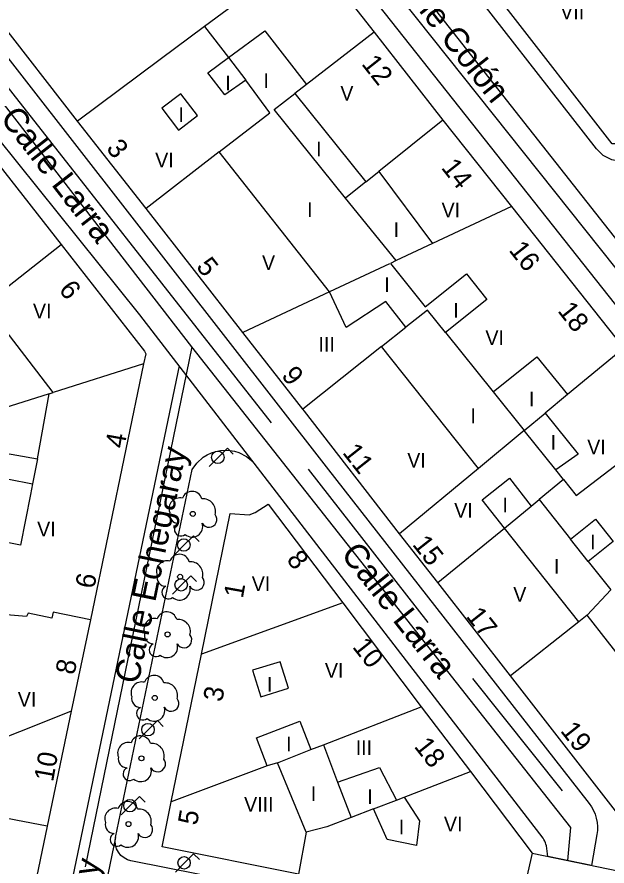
# Model space of a CAD drawing. Extents: x 282771 to 285132, y 4823109 to 4825496.
# Drawn here: x 284500.5 to 284560.8, y 4823417.6 to 4823504.4 of the extents above; entities that cross this region are included whole.
import ezdxf

# ---------------------------------------------------------------- set-up
doc = ezdxf.new("R2010")
doc.units = 0
for name, color, linetype in [('ACERA-BORDILLO', 7, 'Continuous'), ('ACERA-INTERIOR', 7, 'Continuous'), ('ARBOL', 7, 'Continuous'), ('CALLE-EJE', 7, 'Continuous'), ('CALLE-TEXTO', 7, 'Continuous'), ('EDIFICIO', 7, 'Continuous'), ('FAROLA', 7, 'Continuous'), ('INTERIOR-EDIFICIO', 7, 'Continuous'), ('MEDIANERA', 7, 'Continuous'), ('NUM-PORTAL', 7, 'Continuous'), ('SENAL-VIARIA', 7, 'Continuous'), ('TXT-ALTURA-EDIFICIO', 7, 'Continuous')]:
    doc.layers.add(name, color=color, linetype=linetype)

msp = doc.modelspace()

# ---------------------------------------------------------------- linework, layer by layer
at = {"layer": 'ACERA-BORDILLO'}
for points in [[(284578.855, 4823551.99), (284565.925, 4823492.319), (284565.592, 4823491.411), (284564.994, 4823490.6), (284564.189, 4823489.993), (284563.285, 4823489.649), (284562.321, 4823489.566), (284561.332, 4823489.763), (284560.441, 4823490.234), (284559.746, 4823490.907), (284529.006, 4823530.283)], [(284581.433, 4823387.321), (284591.489, 4823435.452), (284591.492, 4823435.987), (284591.438, 4823436.528), (284591.328, 4823437.067), (284591.161, 4823437.594), (284590.939, 4823438.101), (284590.667, 4823438.579), (284589.874, 4823439.637), (284589.587, 4823440.031), (284583.224, 4823447.851), (284522.277, 4823524.799)], [(284496.317, 4823504.355), (284532.124, 4823458.411), (284559.011, 4823424.024), (284559.248, 4823423.687), (284559.451, 4823423.322), (284559.617, 4823422.932), (284559.742, 4823422.526), (284559.823, 4823422.108), (284559.858, 4823421.686), (284559.849, 4823421.268), (284559.798, 4823420.859), (284559.238, 4823417.71), (284559.238, 4823417.71), (284554.774, 4823418.621), (284554.644, 4823419.701), (284554.594, 4823419.871), (284554.534, 4823420.031), (284554.464, 4823420.191), (284554.384, 4823420.341), (284554.304, 4823420.491), (284513.067, 4823473.946), (284492.253, 4823499.825)]]:
    msp.add_lwpolyline(points, dxfattribs=at)
at = {"layer": 'ACERA-INTERIOR'}
for points in [[(284517.089, 4823468.732), (284501.63, 4823394.558)], [(284510.588, 4823420.563), (284518.422, 4823458.15), (284518.902, 4823458.811), (284519.562, 4823459.4), (284519.956, 4823459.644), (284520.385, 4823459.845), (284520.843, 4823459.994), (284521.318, 4823460.087), (284521.802, 4823460.121), (284522.282, 4823460.096), (284522.749, 4823460.015), (284523.193, 4823459.881), (284523.984, 4823459.485), (284524.619, 4823458.971)], [(284510.588, 4823420.563), (284505.047, 4823393.974)], [(284558.18, 4823411.119), (284553.984, 4823411.948), (284553.626, 4823411.588), (284553.214, 4823411.269), (284552.756, 4823411.002), (284552.263, 4823410.796), (284551.746, 4823410.658), (284551.22, 4823410.59), (284550.699, 4823410.592), (284550.196, 4823410.659), (284512.158, 4823418.193), (284511.805, 4823418.297), (284511.459, 4823418.476), (284511.142, 4823418.731), (284510.879, 4823419.051), (284510.687, 4823419.419), (284510.576, 4823419.81), (284510.547, 4823420.198), (284510.588, 4823420.563)]]:
    msp.add_lwpolyline(points, dxfattribs=at)
at = {"layer": 'ARBOL'}
for centre in [(284518.48, 4823453.62), (284517.195, 4823447.191), (284515.912, 4823441.308), (284514.599, 4823434.823), (284513.23, 4823428.645), (284511.914, 4823421.934)]:
    msp.add_circle(centre, 0.255, dxfattribs=at)
for centre, radius, start, end in [((284518.41, 4823454.88), 1.038, 15.64228, 161.38435), ((284517.15, 4823454.15), 1.097, 75.4318, 200.55608), ((284519.54, 4823453.88), 1.272, 345.03273, 95.79925), ((284517.04, 4823453.58), 0.935, 168.59898, 268.13236), ((284520.15, 4823453.05), 0.797, 208.96246, 38.99103), ((284517.28, 4823452.03), 0.672, 113.73672, 309.4725), ((284518.42, 4823452.33), 1.086, 228.95447, 17.92796), ((284517.125, 4823448.451), 1.038, 15.64228, 161.38435), ((284515.865, 4823447.721), 1.097, 75.4318, 200.55608), ((284518.255, 4823447.451), 1.272, 345.03273, 95.79925), ((284515.755, 4823447.151), 0.935, 168.59898, 268.13236), ((284518.865, 4823446.621), 0.797, 208.96246, 38.99103), ((284515.995, 4823445.601), 0.672, 113.73672, 309.4725), ((284517.135, 4823445.901), 1.086, 228.95447, 17.92796), ((284515.842, 4823442.568), 1.038, 15.64228, 161.38435), ((284514.582, 4823441.838), 1.097, 75.4318, 200.55608), ((284516.972, 4823441.568), 1.272, 345.03273, 95.79925), ((284514.472, 4823441.268), 0.935, 168.59898, 268.13236), ((284517.582, 4823440.738), 0.797, 208.96246, 38.99103), ((284514.712, 4823439.718), 0.672, 113.73672, 309.4725), ((284515.852, 4823440.018), 1.086, 228.95447, 17.92796), ((284514.529, 4823436.083), 1.038, 15.64228, 161.38435), ((284513.269, 4823435.353), 1.097, 75.4318, 200.55608), ((284515.659, 4823435.083), 1.272, 345.03273, 95.79925), ((284513.159, 4823434.783), 0.935, 168.59898, 268.13236), ((284516.269, 4823434.253), 0.797, 208.96246, 38.99103), ((284513.399, 4823433.233), 0.672, 113.73672, 309.4725), ((284514.539, 4823433.533), 1.086, 228.95447, 17.92796), ((284511.901, 4823429.175), 1.097, 75.4318, 200.55608), ((284513.16, 4823429.905), 1.038, 15.64228, 161.38435), ((284514.29, 4823428.905), 1.272, 345.03273, 95.79925), ((284511.791, 4823428.605), 0.935, 168.59898, 268.13236), ((284514.9, 4823428.075), 0.797, 208.96246, 38.99103), ((284512.031, 4823427.055), 0.672, 113.73672, 309.4725), ((284513.17, 4823427.355), 1.086, 228.95447, 17.92796), ((284511.844, 4823423.194), 1.038, 15.64228, 161.38435), ((284510.584, 4823422.464), 1.097, 75.4318, 200.55608), ((284512.974, 4823422.194), 1.272, 345.03273, 95.79925), ((284510.474, 4823421.894), 0.935, 168.59898, 268.13236), ((284513.584, 4823421.364), 0.797, 208.96246, 38.99103), ((284510.714, 4823420.344), 0.672, 113.73672, 309.4725), ((284511.854, 4823420.644), 1.086, 228.95447, 17.92796)]:
    msp.add_arc(centre, radius, start, end, dxfattribs=at)
at = {"layer": 'CALLE-EJE'}
for points in [[(284521.493, 4823532.736), (284565.104, 4823477.42)], [(284518.393, 4823470.673), (284489.525, 4823507.92)], [(284518.393, 4823470.673), (284507.479, 4823417.553)], [(284556.824, 4823418.205), (284557.147, 4823421.597), (284518.393, 4823470.673)]]:
    msp.add_lwpolyline(points, dxfattribs=at)
at = {"layer": 'EDIFICIO'}
for points in [[(284536.244, 4823537.64), (284545.774, 4823545.03), (284555.594, 4823552.64), (284562.454, 4823557.96), (284575.31, 4823555.2), (284576.932, 4823552.704), (284574.954, 4823543.29), (284573.134, 4823534.62), (284569.244, 4823516.1), (284564.064, 4823491.4), (284561.354, 4823491.4), (284550.284, 4823505.65), (284539.464, 4823519.56), (284530.773, 4823530.742), (284531.144, 4823533.686), (284536.244, 4823537.64)], [(284530.344, 4823511.32), (284537.014, 4823502.82), (284544.064, 4823493.83), (284551.064, 4823485), (284562.544, 4823470.55), (284568.134, 4823463.51), (284577.684, 4823451.481), (284582.304, 4823445.681), (284588.664, 4823437.731), (284583.474, 4823412.741)], [(284529.304, 4823416.831), (284515.344, 4823419.601), (284516.284, 4823424.221), (284519.364, 4823439.291), (284522.304, 4823453.671), (284524.244, 4823453.521), (284524.864, 4823453.761), (284526.184, 4823454.611), (284533.814, 4823444.521), (284541.844, 4823433.918), (284546.864, 4823427.301), (284553.194, 4823418.951), (284562.104, 4823417.121), (284562.804, 4823421.271), (284562.894, 4823421.751), (284550.954, 4823437.061), (284543.534, 4823446.591), (284539.634, 4823451.591), (284529.904, 4823464.1), (284529.724, 4823464.32), (284523.604, 4823472.14), (284513.704, 4823484.8), (284506.714, 4823493.74), (284498.52, 4823504.225)], [(284498.635, 4823489.26), (284505.014, 4823481.12), (284513.564, 4823470.22), (284513.674, 4823469.97), (284513.454, 4823468.94), (284508.014, 4823442.811), (284506.064, 4823433.451), (284503.614, 4823421.731), (284500.915, 4823408.781), (284499.415, 4823401.551)]]:
    msp.add_lwpolyline(points, dxfattribs=at)
at = {"layer": 'FAROLA'}
for p, q in [((284522.022, 4823460.317), (284521.082, 4823459.387)), ((284522.612, 4823459.727), (284522.022, 4823460.317)), ((284521.082, 4823459.387), (284520.152, 4823458.447)), ((284518.545, 4823451.375), (284517.605, 4823450.445)), ((284519.135, 4823450.785), (284518.545, 4823451.375)), ((284517.605, 4823450.445), (284516.675, 4823449.505)), ((284518.275, 4823447.295), (284517.335, 4823446.365)), ((284518.865, 4823446.705), (284518.275, 4823447.295)), ((284517.335, 4823446.365), (284516.405, 4823445.425)), ((284514.885, 4823432.506), (284513.945, 4823431.577)), ((284515.475, 4823431.916), (284514.885, 4823432.506)), ((284513.945, 4823431.577), (284513.015, 4823430.637)), ((284513.039, 4823424.746), (284512.099, 4823423.816)), ((284513.629, 4823424.156), (284513.039, 4823424.746)), ((284512.099, 4823423.816), (284511.169, 4823422.876)), ((284518.576, 4823418.903), (284517.636, 4823417.973)), ((284519.166, 4823418.313), (284518.576, 4823418.903)), ((284517.636, 4823417.973), (284516.706, 4823417.033))]:
    msp.add_line(p, q, dxfattribs=at)
for centre in [(284521.042, 4823459.387), (284517.565, 4823450.445), (284517.295, 4823446.365), (284513.905, 4823431.577), (284512.059, 4823423.816), (284517.596, 4823417.973)]:
    msp.add_circle(centre, 0.637, dxfattribs=at)
at = {"layer": 'INTERIOR-EDIFICIO'}
for points in [[(284532.474, 4823476.29), (284521.194, 4823490.59), (284526.354, 4823494.57), (284523.924, 4823497.91), (284521.774, 4823496.41), (284520.034, 4823498.67), (284522.143, 4823500.222), (284525.864, 4823502.96), (284530.108, 4823497.475), (284528.925, 4823496.559), (284536.165, 4823487.517), (284537.498, 4823488.586), (284542.995, 4823481.219), (284539.284, 4823479.48), (284538.694, 4823479.2), (284542.244, 4823474.76), (284546.454, 4823478.13), (284548.544, 4823475.51), (284544.34, 4823472.138), (284549.2, 4823466.077), (284553.664, 4823469.66), (284556.792, 4823465.793), (284554.504, 4823463.9), (284557.894, 4823459.721), (284555.596, 4823458.104), (284552.364, 4823462.13), (284547.686, 4823458.258), (284537.785, 4823470.709), (284540.274, 4823472.681), (284538.224, 4823475.32), (284534.184, 4823472.64), (284532.474, 4823476.29)], [(284515.324, 4823495.04), (284517.014, 4823492.82), (284518.954, 4823494.3), (284517.254, 4823496.52), (284515.324, 4823495.04)], [(284502.624, 4823459.25), (284503.795, 4823465.885), (284504.227, 4823466.022), (284497.265, 4823475.03), (284492.635, 4823471.39), (284489.175, 4823475.82), (284486.275, 4823479.41), (284482.675, 4823476.49), (284485.575, 4823472.9), (284482.633, 4823470.497), (284484.93, 4823467.673), (284476.73, 4823461.065), (284477.935, 4823459.56), (284459.235, 4823444.719), (284452.495, 4823453.401)], [(284503.614, 4823421.731), (284500.395, 4823422.341), (284483.915, 4823425.531), (284481.675, 4823425.971), (284483.245, 4823434.111), (284483.625, 4823433.931), (284485.415, 4823442.861), (284489.124, 4823461.336), (284489.895, 4823461.57), (284497.995, 4823464.05), (284498.494, 4823464.208), (284497.775, 4823460.1), (284502.624, 4823459.25)], [(284502.104, 4823456.681), (284501.884, 4823455.611), (284500.865, 4823450.411), (284495.985, 4823451.371), (284497.225, 4823457.64), (284502.104, 4823456.681)], [(284571.274, 4823427.331), (284558.794, 4823443.261), (284557.945, 4823442.589), (284550.364, 4823452.171), (284548.084, 4823455.061), (284550.854, 4823457.251), (284553.088, 4823454.396), (284553.914, 4823455.071), (284557.12, 4823451.025), (284559.654, 4823453.061), (284561.464, 4823450.801), (284558.914, 4823448.761), (284561.234, 4823445.851)], [(284524.604, 4823437.651), (284525.444, 4823434.941), (284528.264, 4823435.811), (284527.424, 4823438.521), (284524.604, 4823437.651)], [(284526.099, 4823427.877), (284524.994, 4823430.731), (284529.424, 4823432.431), (284530.546, 4823429.533), (284531.854, 4823430.021), (284533.294, 4823426.214), (284537.564, 4823427.701), (284539.313, 4823424.384), (284540.092, 4823424.686), (284541.654, 4823422.271), (284541.364, 4823419.761), (284538.374, 4823420.361), (284536.953, 4823423.474), (284534.664, 4823422.591), (284532.184, 4823421.641), (284530.074, 4823421.111), (284527.144, 4823428.201), (284526.099, 4823427.877)]]:
    msp.add_lwpolyline(points, dxfattribs=at)
at = {"layer": 'MEDIANERA'}
for p, q in [((284531.854, 4823430.021), (284541.844, 4823433.918)), ((284541.891, 4823433.937), (284541.891, 4823433.937))]:
    msp.add_line(p, q, dxfattribs=at)
for points in [[(284524.444, 4823506.93), (284519.694, 4823503.4)], [(284519.694, 4823503.4), (284515.144, 4823500.02), (284506.714, 4823493.74)], [(284519.694, 4823503.4), (284522.143, 4823500.222), (284523.924, 4823497.91)], [(284537.014, 4823502.82), (284530.108, 4823497.475)], [(284534.104, 4823485.87), (284526.794, 4823494.91), (284528.925, 4823496.559)], [(284544.064, 4823493.83), (284537.498, 4823488.586)], [(284521.194, 4823490.59), (284513.704, 4823484.8)], [(284536.165, 4823487.517), (284534.104, 4823485.87)], [(284539.284, 4823479.48), (284534.104, 4823485.87)], [(284551.064, 4823485), (284542.995, 4823481.219)], [(284497.265, 4823475.03), (284505.014, 4823481.12)], [(284538.593, 4823479.153), (284532.474, 4823476.29)], [(284532.474, 4823476.29), (284523.604, 4823472.14)], [(284544.34, 4823472.138), (284542.494, 4823474.44), (284540.274, 4823472.681)], [(284537.785, 4823470.709), (284529.724, 4823464.32)], [(284562.544, 4823470.55), (284556.792, 4823465.793)], [(284513.454, 4823468.94), (284504.227, 4823466.022)], [(284503.795, 4823465.885), (284498.494, 4823464.208)], [(284549.2, 4823466.077), (284552.364, 4823462.13), (284554.504, 4823463.9)], [(284556.394, 4823457.111), (284557.694, 4823455.491), (284568.134, 4823463.51)], [(284502.624, 4823459.25), (284502.104, 4823456.681)], [(284547.686, 4823458.258), (284539.634, 4823451.591)], [(284556.394, 4823457.111), (284555.596, 4823458.104)], [(284556.394, 4823457.111), (284553.914, 4823455.071)], [(284543.534, 4823446.591), (284550.364, 4823452.17), (284553.088, 4823454.396)], [(284558.914, 4823448.761), (284557.12, 4823451.025)], [(284561.234, 4823445.851), (284558.794, 4823443.261)], [(284508.014, 4823442.811), (284504.224, 4823443.581), (284504.084, 4823442.951), (284501.665, 4823443.471), (284501.495, 4823443.121), (284499.445, 4823443.291), (284494.405, 4823443.461), (284489.715, 4823444.301), (284489.115, 4823442.271), (284485.415, 4823442.861), (284482.015, 4823443.421)], [(284533.814, 4823444.521), (284519.364, 4823439.291)], [(284557.945, 4823442.589), (284550.954, 4823437.061)], [(284506.064, 4823433.451), (284502.738, 4823432.133)], [(284502.738, 4823432.133), (284496.618, 4823429.708)], [(284527.144, 4823428.201), (284530.546, 4823429.533)], [(284526.099, 4823427.877), (284516.284, 4823424.221)], [(284540.092, 4823424.686), (284546.864, 4823427.301)], [(284533.294, 4823426.214), (284534.664, 4823422.591)], [(284536.953, 4823423.474), (284539.313, 4823424.384)], [(284530.074, 4823421.111), (284529.304, 4823416.831)], [(284553.194, 4823418.951), (284551.694, 4823412.401)]]:
    msp.add_lwpolyline(points, dxfattribs=at)
at = {"layer": 'SENAL-VIARIA'}
for points in [[(284525.731, 4823523.909), (284588.279, 4823445.365)], [(284496.43, 4823501.126), (284526.508, 4823462.909)], [(284530.274, 4823458.198), (284542.515, 4823442.505)], [(284547.083, 4823436.81), (284556.259, 4823425.335)]]:
    msp.add_lwpolyline(points, dxfattribs=at)

# ---------------------------------------------------------------- texts
at = {"layer": 'CALLE-TEXTO'}
for s, rotation, p in [('Calle Colón', 308.25214, (284538.431, 4823508.95)), ('Calle Larra', 307.77802, (284498.719, 4823494.016)), ('Calle Echegaray', 78.3896, (284512.923, 4823436.156)), ('Calle Larra', 308.29676, (284533.544, 4823449.47)), ('Calle Echegaray', 77.49989, (284503.752, 4823394.167))]:
    msp.add_text(s, height=2.5, rotation=rotation, dxfattribs=at).set_placement(p)
at = {"layer": 'NUM-PORTAL'}
for s, rotation, p in [('12', 308.23004, (284535.668, 4823499.558)), ('3', 308.23004, (284509.56, 4823490.925)), ('14', 308.23004, (284543.814, 4823488.962)), ('16', 308.23004, (284550.732, 4823480.536)), ('5', 308.23004, (284518.763, 4823478.847)), ('6', 308.23004, (284504.713, 4823476.492)), ('18', 308.23004, (284555.721, 4823474.337)), ('9', 308.23004, (284527.471, 4823467.721)), ('4', 79.88004, (284511.483, 4823460.233)), ('11', 308.23004, (284533.718, 4823459.859)), ('15', 308.23004, (284540.865, 4823450.476)), ('8', 308.43581, (284527.994, 4823448.913)), ('6', 79.88004, (284508.417, 4823445.9)), ('1', 79.88004, (284523.599, 4823444.927)), ('17', 308.23004, (284546.35, 4823443.139)), ('10', 308.43581, (284534.732, 4823440.012)), ('8', 79.88004, (284506.399, 4823437.116)), ('3', 79.88004, (284521.489, 4823434.341)), ('19', 308.23004, (284555.996, 4823431.447)), ('18', 308.23004, (284541.041, 4823429.847)), ('10', 79.88004, (284504.2, 4823426.186)), ('5', 79.88004, (284518.908, 4823421.734))]:
    msp.add_text(s, height=2, rotation=rotation, dxfattribs=at).set_placement(p)
at = {"layer": 'TXT-ALTURA-EDIFICIO'}
for s, p in [('VII', (284556.054, 4823504.13)), ('I', (284521.803, 4823496.87)), ('I', (284525.703, 4823497.13)), ('V', (284533.575, 4823495.83)), ('I', (284517.013, 4823493.64)), ('I', (284531.093, 4823490.15)), ('VI', (284514.643, 4823489.007)), ('I', (284530.173, 4823483.94)), ('VI', (284543.924, 4823483.9)), ('I', (284539.013, 4823481.89)), ('V', (284525.565, 4823478.53)), ('I', (284538.063, 4823476.29)), ('VI', (284502.145, 4823473.59)), ('I', (284545.123, 4823473.66)), ('VI', (284548.404, 4823470.85)), ('III', (284531.338, 4823470.17)), ('I', (284552.853, 4823464.59)), ('I', (284546.873, 4823462.88)), ('I', (284555.073, 4823460.161)), ('VI', (284558.814, 4823459.701)), ('VI', (284540.414, 4823458.351)), ('I', (284550.153, 4823453.781)), ('VI', (284545.219, 4823453.217)), ('VI', (284502.575, 4823451.315)), ('I', (284559.113, 4823450.001)), ('I', (284555.403, 4823447.521)), ('VI', (284524.515, 4823445.731)), ('V', (284551.255, 4823444.638)), ('VI', (284531.995, 4823436.871)), ('I', (284526.063, 4823435.471)), ('VI', (284500.595, 4823433.921)), ('I', (284528.023, 4823429.361)), ('III', (284535.142, 4823428.981)), ('I', (284530.553, 4823424.281)), ('I', (284536.333, 4823423.971)), ('VIII', (284523.734, 4823423.191)), ('I', (284539.543, 4823420.871)), ('VI', (284544.164, 4823421.181))]:
    msp.add_text(s, height=1.5, rotation=0.00004, dxfattribs=at).set_placement(p)

doc.saveas('drawing.dxf')
